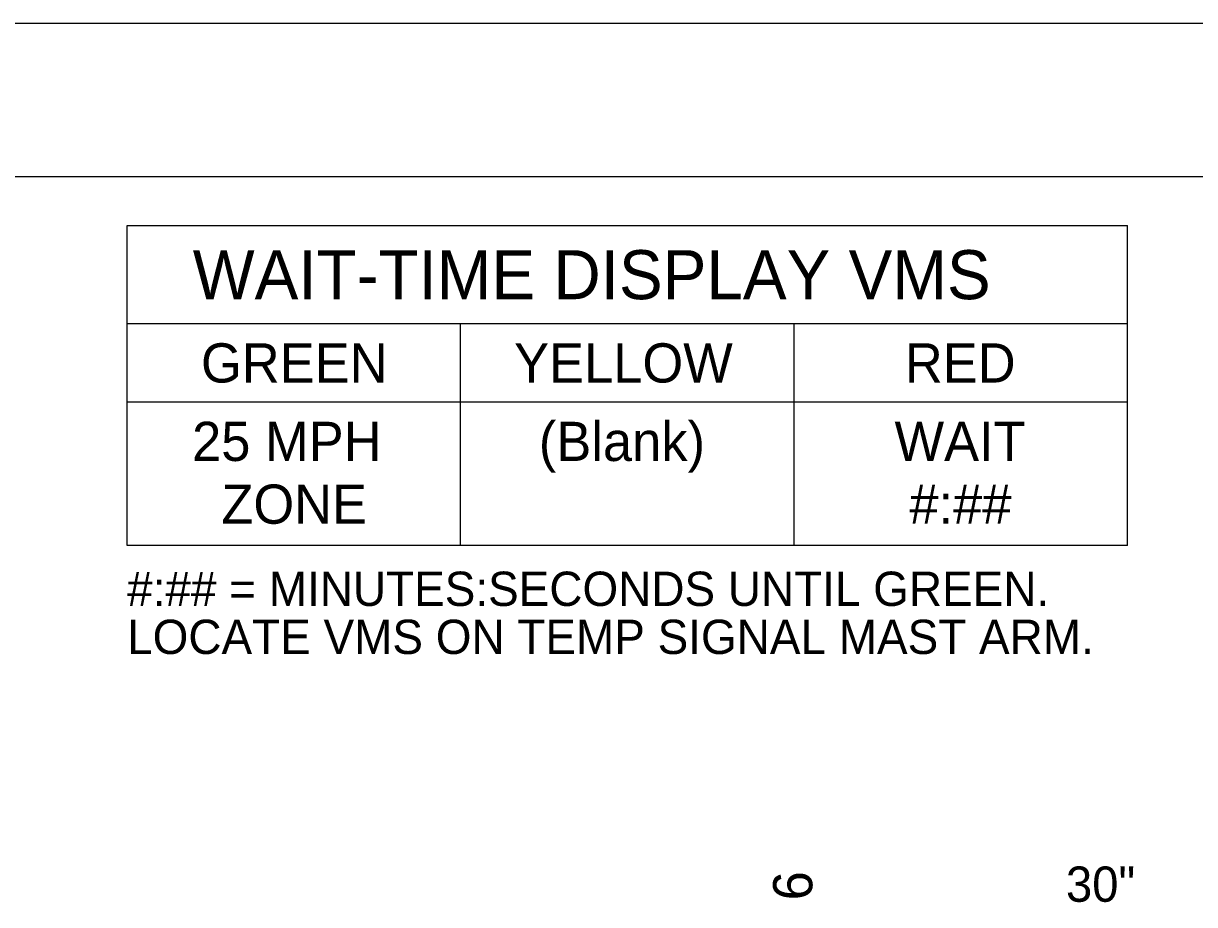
# Model space of a CAD drawing. Extents: x 99982 to 100176, y 99905 to 100011.
# Drawn here: x 100062.61 to 100064.999, y 99978.89 to 99980.687 of the extents above; entities that cross this region are included whole.
import ezdxf

# ---------------------------------------------------------------- set-up
doc = ezdxf.new("R2010")
doc.units = 0
for name, color, linetype in [('SH_GI_PlotLimits', 7, 'Continuous'), ('SH_GI_SheetBorder', 7, 'Continuous'), ('TR_SN_ConstructionSigns', 7, 'Continuous'), ('TR_WZ_PortableChangeMessageSign', 7, 'Continuous'), ('TR_WZ_WorkZoneTextCurrent', 7, 'Continuous')]:
    doc.layers.add(name, color=color, linetype=linetype)

msp = doc.modelspace()

# ---------------------------------------------------------------- linework, layer by layer
at = {"layer": 'SH_GI_PlotLimits'}
msp.add_lwpolyline([(100059.0625, 99969.6875), (100076.0625, 99969.6875), (100076.0625, 99980.6875), (100059.0625, 99980.6875)], close=True, dxfattribs=at)
at = {"layer": 'SH_GI_SheetBorder'}
msp.add_line((100060, 99980.375), (100075.75, 99980.375), dxfattribs=at)
at = {"layer": 'TR_WZ_PortableChangeMessageSign'}
for p, q in [((100062.8218, 99980.275), (100064.8618, 99980.275)), ((100062.8218, 99979.6227), (100062.8218, 99980.275)), ((100064.8618, 99979.6227), (100064.8618, 99980.275)), ((100064.8618, 99980.075), (100062.8218, 99980.075)), ((100063.5018, 99979.6227), (100063.5018, 99980.075)), ((100064.1818, 99979.6227), (100064.1818, 99980.075)), ((100063.5018, 99979.915), (100062.8218, 99979.915)), ((100064.1818, 99979.915), (100063.5018, 99979.915)), ((100064.8618, 99979.915), (100064.1818, 99979.915)), ((100064.8618, 99979.6227), (100062.8218, 99979.6227))]:
    msp.add_line(p, q, dxfattribs=at)

# ---------------------------------------------------------------- texts
at = {"layer": 'TR_SN_ConstructionSigns'}
msp.add_text('30"', height=0.072, rotation=360, dxfattribs=at).set_placement((100064.7363, 99978.8959))
at = {"layer": 'TR_WZ_PortableChangeMessageSign'}
for s, height, p in [('WAIT-TIME DISPLAY VMS', 0.1, (100062.9556, 99980.125)), ('GREEN', 0.08, (100062.9724, 99979.955)), ('YELLOW', 0.08, (100063.6109, 99979.955)), ('RED', 0.08, (100064.4078, 99979.955)), ('25 MPH', 0.08, (100062.9542, 99979.795)), ('(Blank)', 0.08, (100063.6614, 99979.795)), ('WAIT', 0.08, (100064.3868, 99979.795)), ('ZONE', 0.08, (100063.0139, 99979.667)), ('#:##', 0.08, (100064.4169, 99979.667)), ('#:## = MINUTES:SECONDS UNTIL GREEN.', 0.07, (100062.8218, 99979.4993)), ('LOCATE VMS ON TEMP SIGNAL MAST ARM.', 0.07, (100062.8218, 99979.4013))]:
    msp.add_text(s, height=height, rotation=360, dxfattribs=at).set_placement(p)
at = {"layer": 'TR_WZ_WorkZoneTextCurrent'}
msp.add_text('6', height=0.08, rotation=90, dxfattribs=at).set_placement((100064.2191, 99978.8988))

doc.saveas('drawing.dxf')
